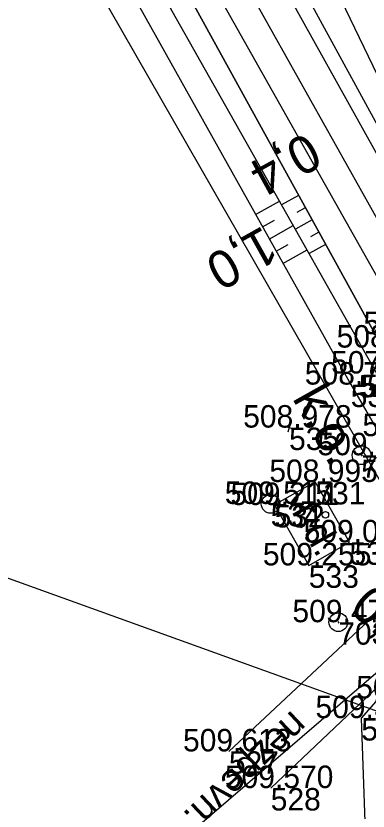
# Model space of a CAD drawing. Extents: x -1234191 to 23050, y -1290331 to -741191.
# Drawn here: x -865267.24 to -865248.41, y -1105934.68 to -1105892.18 of the extents above; entities that cross this region are included whole.
import ezdxf

# ---------------------------------------------------------------- set-up
doc = ezdxf.new("R2010")
doc.units = 0
for name, color, linetype in [('Vrstva 1', 7, 'Continuous'), ('Vrstva 23', 7, 'Continuous'), ('Vrstva 25', 7, 'Continuous'), ('Vrstva 27', 7, 'Continuous'), ('Vrstva 4', 7, 'Continuous'), ('Vrstva 48', 7, 'Continuous'), ('Vrstva 49', 7, 'Continuous'), ('Vrstva 51', 7, 'Continuous'), ('Vrstva 53', 7, 'Continuous'), ('Vrstva 55', 7, 'Continuous'), ('Vrstva 59', 7, 'Continuous'), ('Vrstva 60', 7, 'Continuous'), ('Vrstva 61', 7, 'Continuous')]:
    doc.layers.add(name, color=color, linetype=linetype)

msp = doc.modelspace()

# ---------------------------------------------------------------- linework, layer by layer
at = {"layer": 'Vrstva 1'}
msp.add_lwpolyline([(-865311.668, -1105789.318), (-865293.803, -1105821.189), (-865269.304, -1105864.9), (-865244.889, -1105908.445), (-865242.92, -1105911.969), (-865241.306, -1105914.837), (-865239.968, -1105917.201), (-865237.767, -1105921.124), (-865236.431, -1105923.5), (-865235.711, -1105924.79), (-865215.929, -1105960.12), (-865207.081, -1105975.943), (-865198.561, -1105991.42), (-865189.868, -1106007.717), (-865181.877, -1106023.535), (-865174.078, -1106040), (-865166.917, -1106056.414)], dxfattribs=at)
at = {"layer": 'Vrstva 23'}
msp.add_lwpolyline([(-865253.407, -1105918.321), (-865251.578, -1105921.55), (-865249.401, -1105920.317), (-865251.231, -1105917.09), (-865253.407, -1105918.321)], dxfattribs=at)
at = {"layer": 'Vrstva 25'}
msp.add_line((-865215.998, -1105940.862), (-865305.806, -1105908.489), dxfattribs=at)
at = {"layer": 'Vrstva 4'}
for points in [[(-865241.394, -1105918.847), (-865246.199, -1105909.181), (-865270.794, -1105865.582), (-865295.111, -1105821.951), (-865312.962, -1105790.175), (-865331.022, -1105758.107), (-865339.935, -1105741.481), (-865348.821, -1105724.714), (-865357.635, -1105707.335), (-865365.696, -1105689.589), (-865373.312, -1105671.543), (-865380.292, -1105652.6), (-865386.741, -1105634.019), (-865392.22, -1105615.411), (-865397.526, -1105595.969), (-865401.976, -1105576.338), (-865405.628, -1105557.197), (-865408.672, -1105537.755), (-865411.141, -1105518.31), (-865413.538, -1105496.503), (-865416.279, -1105475.043), (-865418.369, -1105450.916), (-865420.427, -1105426.616), (-865421.339, -1105417.317)], [(-865310.177, -1105788.444), (-865292.191, -1105820.356), (-865267.812, -1105863.886), (-865243.435, -1105907.663), (-865238.23, -1105916.57), (-865238.423, -1105915.234), (-865240.075, -1105912.266), (-865239.672, -1105912.042), (-865243.171, -1105906.703), (-865267.058, -1105862.925), (-865290.412, -1105820.701), (-865309.044, -1105787.892)], [(-865241.394, -1105918.847), (-865242.557, -1105917.492), (-865244.24, -1105914.487), (-865244.664, -1105914.724), (-865245.509, -1105913.675), (-865245.081, -1105913.194), (-865245.869, -1105912.218), (-865246.453, -1105912.566), (-865247.643, -1105909.906), (-865271.761, -1105866.129), (-865296.635, -1105822.585), (-865314.451, -1105791.041)]]:
    msp.add_lwpolyline(points, dxfattribs=at)
at = {"layer": 'Vrstva 48'}
for p, q in [((-865252.125, -1105901.77), (-865253.036, -1105902.272)), ((-865254.426, -1105902.794), (-865253.146, -1105902.078)), ((-865251.764, -1105902.427), (-865252.215, -1105902.676)), ((-865254.06, -1105903.449), (-865253.418, -1105903.09)), ((-865253.693, -1105904.103), (-865252.408, -1105903.384)), ((-865251.402, -1105903.084), (-865252.298, -1105903.578)), ((-865251.04, -1105903.741), (-865251.484, -1105903.986)), ((-865253.327, -1105904.758), (-865252.683, -1105904.397)), ((-865252.961, -1105905.412), (-865251.67, -1105904.689)), ((-865250.678, -1105904.397), (-865251.56, -1105904.883))]:
    msp.add_line(p, q, dxfattribs=at)
at = {"layer": 'Vrstva 49'}
for p, q in [((-865252.874, -1105914.115), (-865252.392, -1105914.251)), ((-865252.565, -1105913.942), (-865252.701, -1105914.424))]:
    msp.add_line(p, q, dxfattribs=at)
for points in [[(-865238.139, -1105906.641), (-865245.971, -1105899.377), (-865264.35, -1105861.222), (-865287.233, -1105820.677), (-865307.045, -1105786.866), (-865311.706, -1105776.535), (-865313.122, -1105777.444), (-865315.278, -1105777.501), (-865315.411, -1105777.27)], [(-865319.732, -1105779.504), (-865319.551, -1105779.817), (-865314.451, -1105791.041), (-865296.635, -1105822.585), (-865271.761, -1105866.129), (-865247.643, -1105909.906), (-865246.453, -1105912.566), (-865245.509, -1105913.675), (-865244.664, -1105914.724)], [(-865242.981, -1105917.729), (-865243.463, -1105916.869), (-865244.406, -1105917.32), (-865246.254, -1105914.641), (-865246.071, -1105914.316), (-865245.908, -1105913.914), (-865247.936, -1105911.292), (-865273.042, -1105866.892), (-865297.608, -1105823.186), (-865315.503, -1105791.667), (-865322.602, -1105780.841), (-865326.658, -1105782.604)], [(-865327.665, -1105784.514), (-865323.155, -1105782.583), (-865316.348, -1105792.811), (-865298.436, -1105823.696), (-865274.126, -1105867.599), (-865249.338, -1105911.884), (-865245.595, -1105918.34), (-865243.068, -1105917.778), (-865242.981, -1105917.729)], [(-865239.871, -1105923.512), (-865244.4, -1105924.733), (-865248.77, -1105929.713), (-865248.477, -1105938.269)]]:
    msp.add_lwpolyline(points, dxfattribs=at)
at = {"layer": 'Vrstva 51'}
msp.add_lwpolyline([(-865255.852, -1105931.492), (-865245.594, -1105921.889), (-865241.394, -1105918.847), (-865240.377, -1105917.635), (-865238.363, -1105921.217), (-865239.733, -1105921.756), (-865244.4, -1105924.733), (-865253.614, -1105933.452)], dxfattribs=at)
at = {"layer": 'Vrstva 53'}
for p, q in [((-865248.782, -1105915.618), (-865248.732, -1105915.706)), ((-865253.645, -1105918.22), (-865253.595, -1105918.308)), ((-865250.025, -1105924.544), (-865249.977, -1105924.632))]:
    msp.add_line(p, q, dxfattribs=at)
msp.add_lwpolyline([(-865241.975, -1105927.132), (-865328.685, -1105775.989), (-865337.293, -1105781.984), (-865359.64, -1105740.13), (-865378.04, -1105702.85), (-865401.73, -1105642.98)], dxfattribs=at)
for centre in [(-865248.757, -1105915.662), (-865253.62, -1105918.264), (-865250.001, -1105924.588)]:
    msp.add_circle(centre, 0.499, dxfattribs=at)
at = {"layer": 'Vrstva 55'}
msp.add_lwpolyline([(-865243.933, -1105923.829), (-865276.718, -1105952.001), (-865303.412, -1105968.163)], dxfattribs=at)
at = {"layer": 'Vrstva 59'}
msp.add_circle((-865250.693, -1105918.842), 0.175, dxfattribs=at)
at = {"layer": 'Vrstva 60'}
for p, q in [((-865249.338, -1105911.884), (-865249.338, -1105911.884)), ((-865252.633, -1105914.183), (-865252.633, -1105914.183)), ((-865248.757, -1105915.662), (-865248.757, -1105915.662)), ((-865251.231, -1105917.09), (-865251.231, -1105917.09)), ((-865253.62, -1105918.264), (-865253.62, -1105918.264)), ((-865253.407, -1105918.321), (-865253.407, -1105918.321)), ((-865249.401, -1105920.317), (-865249.401, -1105920.317)), ((-865251.578, -1105921.55), (-865251.578, -1105921.55)), ((-865250.001, -1105924.588), (-865250.001, -1105924.588)), ((-865248.77, -1105929.713), (-865248.77, -1105929.713)), ((-865255.852, -1105931.492), (-865255.852, -1105931.492)), ((-865253.614, -1105933.452), (-865253.614, -1105933.452))]:
    msp.add_line(p, q, dxfattribs=at)

# ---------------------------------------------------------------- texts
at = {"layer": 'Vrstva 23'}
msp.add_text('r.d.', height=1.5, rotation=299.5285, dxfattribs=at).set_placement((-865252.52, -1105918.671))
at = {"layer": 'Vrstva 27'}
msp.add_text('k.o.', height=2, rotation=299.2657, dxfattribs=at).set_placement((-865252.488, -1105912.604))
at = {"layer": 'Vrstva 48'}
for s, rotation, p in [('0,4', 208.8516, (-865251.681, -1105898.354)), ('1,0', 209.2374, (-865254.014, -1105903.361)), ('0,6', 318.7327, (-865249.487, -1105923.956))]:
    msp.add_text(s, height=2, rotation=rotation, dxfattribs=at).set_placement(p)
at = {"layer": 'Vrstva 51'}
msp.add_text('nezpevn.', height=1.5, rotation=223.4189, dxfattribs=at).set_placement((-865252.475, -1105929.25))
at = {"layer": 'Vrstva 60'}
for s, p in [('536', (-865249.338, -1105913.084)), ('535', (-865252.633, -1105915.383)), ('7036', (-865248.757, -1105916.862)), ('531', (-865251.231, -1105918.29)), ('534', (-865253.62, -1105919.464)), ('532', (-865253.407, -1105919.521)), ('530', (-865249.401, -1105921.517)), ('533', (-865251.578, -1105922.75)), ('7035', (-865250.001, -1105925.788)), ('582', (-865248.77, -1105930.913)), ('527', (-865255.852, -1105932.692)), ('528', (-865253.614, -1105934.652))]:
    msp.add_text(s, height=1.2, dxfattribs=at).set_placement(p)
at = {"layer": 'Vrstva 61'}
for s, p in [('508.808', (-865248.653, -1105909.181)), ('508.092', (-865250.091, -1105909.906)), ('507.752', (-865250.384, -1105911.292)), ('508.789', (-865251.792, -1105911.884)), ('508.068', (-865248.907, -1105912.566)), ('508.840', (-865248.771, -1105912.554)), ('508.978', (-865255.087, -1105914.183)), ('508.328', (-865248.708, -1105914.641)), ('509.431', (-865251.114, -1105915.662)), ('508.995', (-865253.687, -1105917.09)), ('509.517', (-865256.072, -1105918.264)), ('509.211', (-865255.764, -1105918.321)), ('509.064', (-865251.852, -1105920.317)), ('509.255', (-865254.034, -1105921.55)), ('509.477', (-865252.453, -1105924.588)), ('509.800', (-865249.042, -1105928.658)), ('509.387', (-865251.222, -1105929.713)), ('509.613', (-865258.304, -1105931.492)), ('509.570', (-865256.065, -1105933.452))]:
    msp.add_text(s, height=1.2, dxfattribs=at).set_placement(p)

doc.saveas('drawing.dxf')
